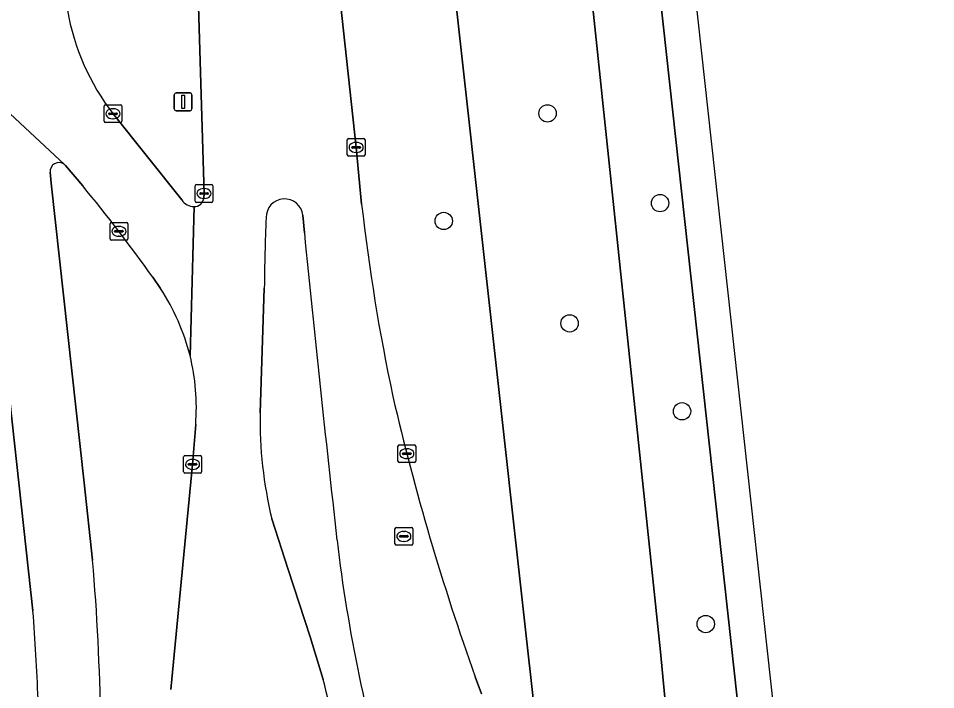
# Model space of a CAD drawing. Extents: x 160023 to 161302, y 384750 to 385707.
# Drawn here: x 161244.2 to 161296, y 384997.8 to 385035.7 of the extents above; entities that cross this region are included whole.
import ezdxf

# ---------------------------------------------------------------- set-up
doc = ezdxf.new("R2010")
doc.units = 0
for name, color, linetype in [('IMGEO_Berm_groen', 7, 'Continuous'), ('IMGEO_Boom', 7, 'Continuous'), ('IMGEO_Fietspad_gesloten', 7, 'Continuous'), ('IMGEO_Kolk', 7, 'Continuous'), ('IMGEO_Lichtmast', 7, 'Continuous'), ('IMGEO_OVBaan_gesloten', 7, 'Continuous'), ('IMGEO_Rijbaan_regionaal_gesloten', 7, 'Continuous'), ('IMGEO_Rijbaan_regionaal_open', 7, 'Continuous'), ('IMGEO_Rioolput', 7, 'Continuous'), ('IMGEO_Voetpad_open', 7, 'Continuous')]:
    doc.layers.add(name, color=color, linetype=linetype)

msp = doc.modelspace()

# ---------------------------------------------------------------- linework, layer by layer
at = {"layer": 'IMGEO_Berm_groen'}
for points in [[(161286.834, 384978.486), (161279.225, 385047.892), (161278.274, 385056.566), (161276.329, 385074.305), (161268.866, 385143.256), (161261.295, 385213.204)], [(161244.624, 385204.215), (161245.484, 385192.114), (161245.788, 385189.414), (161251.027, 385141.301), (161255.996, 385095.514), (161259.912, 385059.435), (161262.209, 385038.291), (161263.284, 385028.402), (161263.591, 385025.204)], [(161254.684, 385025.56), (161254.706, 385025.803), (161254.321, 385038.866)], [(161249.571, 385030.301), (161253.452, 385025.441)], [(161247.859, 385026.228), (161246.897, 385027.375), (161246.829, 385027.439)], [(161246.019, 385026.997), (161246.077, 385026.384), (161247.939, 385009.468), (161248.42, 385005.119)], [(161260.362, 385023.585), (161260.273, 385024.572)], [(161252.248, 385020.436), (161251.81, 385021.077)], [(161258.104, 385020.464), (161257.864, 385013.436)], [(161252.835, 384997.807), (161254.056, 385010.518), (161254.234, 385012.771)], [(161258.525, 385007.442), (161259.444, 385004.585), (161260.68, 385000.779), (161261.43, 384998.385)], [(161270.004, 384998.532), (161270.358, 384997.569)]]:
    msp.add_lwpolyline(points, dxfattribs=at)
for points in [[(161276.383, 385038.625), (161268.739, 385038.136), (161272.958, 384999.996), (161274.36, 384987.608), (161281.559, 384988.227), (161280.451, 384999.944)], [(161276.383, 385038.625), (161280.451, 384999.944), (161281.559, 384988.227), (161274.36, 384987.608), (161272.958, 384999.996), (161268.739, 385038.136)]]:
    msp.add_lwpolyline(points, close=True, dxfattribs=at)
for centre, radius, start, end in [((161260.261, 385038.506), 13.476, 190.1197, 217.5062), ((161246.521, 385027.04), 0.504, 52.3282, 184.9126), ((161184.144, 384973.266), 82.853, 35.24426, 39.73471), ((161254.145, 385025.899), 0.831, 213.442, 269.8379), ((161254.171, 385025.581), 0.514, 266.9287, 357.6398), ((161259.243, 385024.458), 1.037, 6.3157, 181.0474), ((161376.35, 385037.967), 113.479, 186.45792, 192.01278), ((161393.486, 385018.979), 135.391, 177.6887, 179.37149), ((162618.792, 385159.016), 1365.165, 185.6934, 186.425378), ((161242.135, 385013.728), 12.136, 13.9432, 33.5568), ((161242.118, 385013.723), 12.153, 355.5086, 13.9478), ((161401.187, 385045.673), 139.396, 192.98595, 199.76606), ((161281.922, 385013.056), 24.061, 179.0942, 193.4918), ((161351.373, 385016.813), 89.794, 186.7608, 196.67578), ((161116.183, 384993.893), 132.712, 0.90858, 4.85257), ((161114.566, 384962.32), 151.227, 11.6068, 13.797)]:
    msp.add_arc(centre, radius, start, end, dxfattribs=at)
at = {"layer": 'IMGEO_Boom'}
for centre in [(161274.075, 385030.324), (161280.424, 385025.258), (161268.222, 385024.251), (161275.323, 385018.476), (161281.66, 385013.512), (161282.997, 385001.511)]:
    msp.add_circle(centre, 0.489, dxfattribs=at)
at = {"layer": 'IMGEO_Fietspad_gesloten'}
for points in [[(161246.829, 385027.439), (161243.484, 385030.562), (161241.761, 385032.172), (161245.057, 385002.255)], [(161248.42, 385005.119), (161247.939, 385009.468), (161246.077, 385026.384), (161246.019, 385026.997)]]:
    msp.add_lwpolyline(points, dxfattribs=at)
for centre, radius, start, end in [((161246.521, 385027.04), 0.504, 52.3282, 184.9126), ((161116.183, 384993.893), 132.712, 0.90858, 4.85257), ((161112.198, 384992.073), 133.249, 2.23728, 4.38233)]:
    msp.add_arc(centre, radius, start, end, dxfattribs=at)
at = {"layer": 'IMGEO_Kolk'}
for p, q in [((161249.07, 385029.875), (161249.07, 385030.727)), ((161249.145, 385030.801), (161249.997, 385030.801)), ((161249.372, 385030.344), (161249.77, 385030.344)), ((161249.558, 385030.581), (161249.583, 385030.581)), ((161250.071, 385030.727), (161250.071, 385029.875)), ((161249.329, 385030.295), (161249.329, 385030.307)), ((161249.767, 385030.258), (161249.369, 385030.258)), ((161249.581, 385030.021), (161249.556, 385030.021)), ((161249.813, 385030.307), (161249.813, 385030.295)), ((161249.997, 385029.801), (161249.145, 385029.801)), ((161262.783, 385027.976), (161262.783, 385028.828)), ((161262.858, 385028.902), (161263.71, 385028.902)), ((161263.784, 385028.828), (161263.784, 385027.976)), ((161263.042, 385028.396), (161263.042, 385028.408)), ((161263.48, 385028.359), (161263.082, 385028.359)), ((161263.085, 385028.445), (161263.483, 385028.445)), ((161263.271, 385028.682), (161263.296, 385028.682)), ((161263.526, 385028.408), (161263.526, 385028.396)), ((161263.71, 385027.902), (161262.858, 385027.902)), ((161263.294, 385028.122), (161263.269, 385028.122)), ((161254.205, 385025.377), (161254.205, 385026.229)), ((161254.28, 385026.303), (161255.132, 385026.303)), ((161255.206, 385026.229), (161255.206, 385025.377)), ((161254.464, 385025.797), (161254.464, 385025.809)), ((161254.902, 385025.76), (161254.504, 385025.76)), ((161254.507, 385025.846), (161254.905, 385025.846)), ((161254.693, 385026.083), (161254.718, 385026.083)), ((161254.948, 385025.809), (161254.948, 385025.797)), ((161255.132, 385025.303), (161254.28, 385025.303)), ((161254.716, 385025.523), (161254.691, 385025.523)), ((161249.476, 385024.169), (161250.328, 385024.169)), ((161249.401, 385023.243), (161249.401, 385024.095)), ((161249.66, 385023.663), (161249.66, 385023.675)), ((161250.098, 385023.626), (161249.7, 385023.626)), ((161249.703, 385023.712), (161250.101, 385023.712)), ((161249.889, 385023.949), (161249.914, 385023.949)), ((161250.144, 385023.675), (161250.144, 385023.663)), ((161250.402, 385024.095), (161250.402, 385023.243)), ((161250.328, 385023.169), (161249.476, 385023.169)), ((161249.912, 385023.389), (161249.887, 385023.389)), ((161265.64, 385010.697), (161265.64, 385011.549)), ((161265.715, 385011.623), (161266.567, 385011.623)), ((161266.128, 385011.403), (161266.153, 385011.403)), ((161266.641, 385011.549), (161266.641, 385010.697)), ((161253.555, 385010.092), (161253.555, 385010.944)), ((161253.63, 385011.018), (161254.482, 385011.018)), ((161254.043, 385010.798), (161254.068, 385010.798)), ((161254.556, 385010.944), (161254.556, 385010.092)), ((161265.899, 385011.117), (161265.899, 385011.129)), ((161266.337, 385011.08), (161265.939, 385011.08)), ((161265.942, 385011.166), (161266.34, 385011.166)), ((161266.151, 385010.843), (161266.126, 385010.843)), ((161266.383, 385011.129), (161266.383, 385011.117)), ((161253.814, 385010.512), (161253.814, 385010.524)), ((161254.252, 385010.475), (161253.854, 385010.475)), ((161253.857, 385010.561), (161254.255, 385010.561)), ((161254.066, 385010.238), (161254.041, 385010.238)), ((161254.298, 385010.524), (161254.298, 385010.512)), ((161266.567, 385010.623), (161265.715, 385010.623)), ((161254.482, 385010.018), (161253.63, 385010.018))]:
    msp.add_line(p, q, dxfattribs=at)
for points in [[(161249.07, 385029.875), (161249.07, 385030.727)], [(161249.145, 385030.801), (161249.997, 385030.801)], [(161250.071, 385030.727), (161250.071, 385029.875)], [(161249.997, 385029.801), (161249.145, 385029.801)], [(161262.783, 385027.976), (161262.783, 385028.828)], [(161262.858, 385028.902), (161263.71, 385028.902)], [(161263.784, 385028.828), (161263.784, 385027.976)], [(161263.71, 385027.902), (161262.858, 385027.902)], [(161254.205, 385025.377), (161254.205, 385026.229)], [(161254.28, 385026.303), (161255.132, 385026.303)], [(161255.206, 385026.229), (161255.206, 385025.377)], [(161255.132, 385025.303), (161254.28, 385025.303)], [(161249.476, 385024.169), (161250.328, 385024.169)], [(161249.401, 385023.243), (161249.401, 385024.095)], [(161250.402, 385024.095), (161250.402, 385023.243)], [(161250.328, 385023.169), (161249.476, 385023.169)], [(161265.64, 385010.697), (161265.64, 385011.549)], [(161265.715, 385011.623), (161266.567, 385011.623)], [(161266.641, 385011.549), (161266.641, 385010.697)], [(161253.555, 385010.092), (161253.555, 385010.944)], [(161253.63, 385011.018), (161254.482, 385011.018)], [(161254.556, 385010.944), (161254.556, 385010.092)], [(161266.567, 385010.623), (161265.715, 385010.623)], [(161254.482, 385010.018), (161253.63, 385010.018)]]:
    msp.add_lwpolyline(points, dxfattribs=at)
for centre, radius, start, end in [((161249.147, 385030.725), 0.0765, 91.552, 178.448), ((161249.147, 385030.725), 0.0765, 91.552, 178.448), ((161249.369, 385030.304), 0.0403, 85.8775, 175.7526), ((161249.774, 385030.306), 0.0386, 1.7309, 96.639), ((161249.995, 385030.725), 0.0765, 1.552, 88.448), ((161249.995, 385030.725), 0.0765, 1.552, 88.448), ((161249.147, 385029.877), 0.0765, 181.552, 268.448), ((161249.147, 385029.877), 0.0765, 181.552, 268.448), ((161249.366, 385030.294), 0.0366, 178.938, 274.7102), ((161249.77, 385030.301), 0.043, 264.8664, 352.4533), ((161249.995, 385029.877), 0.0765, 271.552, 358.448), ((161249.995, 385029.877), 0.0765, 271.552, 358.448), ((161262.86, 385028.826), 0.0765, 91.552, 178.448), ((161262.86, 385028.826), 0.0765, 91.552, 178.448), ((161263.708, 385028.826), 0.0765, 1.552, 88.448), ((161263.708, 385028.826), 0.0765, 1.552, 88.448), ((161263.082, 385028.405), 0.0403, 85.8775, 175.7526), ((161263.079, 385028.395), 0.0366, 178.938, 274.7102), ((161263.483, 385028.402), 0.043, 264.8664, 352.4533), ((161263.487, 385028.407), 0.0386, 1.7309, 96.639), ((161262.86, 385027.978), 0.0765, 181.552, 268.448), ((161262.86, 385027.978), 0.0765, 181.552, 268.448), ((161263.708, 385027.978), 0.0765, 271.552, 358.448), ((161263.708, 385027.978), 0.0765, 271.552, 358.448), ((161254.282, 385026.227), 0.0765, 91.552, 178.448), ((161254.282, 385026.227), 0.0765, 91.552, 178.448), ((161255.13, 385026.227), 0.0765, 1.552, 88.448), ((161255.13, 385026.227), 0.0765, 1.552, 88.448), ((161254.504, 385025.806), 0.0403, 85.8775, 175.7526), ((161254.501, 385025.796), 0.0366, 178.938, 274.7102), ((161254.905, 385025.803), 0.043, 264.8664, 352.4533), ((161254.909, 385025.808), 0.0386, 1.7309, 96.639), ((161254.282, 385025.379), 0.0765, 181.552, 268.448), ((161254.282, 385025.379), 0.0765, 181.552, 268.448), ((161255.13, 385025.379), 0.0765, 271.552, 358.448), ((161255.13, 385025.379), 0.0765, 271.552, 358.448), ((161249.478, 385024.093), 0.0765, 91.552, 178.448), ((161249.478, 385024.093), 0.0765, 91.552, 178.448), ((161250.326, 385024.093), 0.0765, 1.552, 88.448), ((161250.326, 385024.093), 0.0765, 1.552, 88.448), ((161249.7, 385023.672), 0.0403, 85.8775, 175.7526), ((161249.697, 385023.662), 0.0366, 178.938, 274.7102), ((161250.101, 385023.669), 0.043, 264.8664, 352.4533), ((161250.105, 385023.674), 0.0386, 1.7309, 96.639), ((161249.478, 385023.245), 0.0765, 181.552, 268.448), ((161249.478, 385023.245), 0.0765, 181.552, 268.448), ((161250.326, 385023.245), 0.0765, 271.552, 358.448), ((161250.326, 385023.245), 0.0765, 271.552, 358.448), ((161265.717, 385011.547), 0.0765, 91.552, 178.448), ((161265.717, 385011.547), 0.0765, 91.552, 178.448), ((161266.565, 385011.547), 0.0765, 1.552, 88.448), ((161266.565, 385011.547), 0.0765, 1.552, 88.448), ((161253.632, 385010.942), 0.0765, 91.552, 178.448), ((161253.632, 385010.942), 0.0765, 91.552, 178.448), ((161254.48, 385010.942), 0.0765, 1.552, 88.448), ((161254.48, 385010.942), 0.0765, 1.552, 88.448), ((161265.717, 385010.699), 0.0765, 181.552, 268.448), ((161265.717, 385010.699), 0.0765, 181.552, 268.448), ((161265.939, 385011.126), 0.0403, 85.8775, 175.7526), ((161265.936, 385011.116), 0.0366, 178.938, 274.7102), ((161266.34, 385011.123), 0.043, 264.8664, 352.4533), ((161266.344, 385011.128), 0.0386, 1.7309, 96.639), ((161266.565, 385010.699), 0.0765, 271.552, 358.448), ((161266.565, 385010.699), 0.0765, 271.552, 358.448), ((161253.854, 385010.521), 0.0403, 85.8775, 175.7526), ((161253.851, 385010.511), 0.0366, 178.938, 274.7102), ((161254.255, 385010.518), 0.043, 264.8664, 352.4533), ((161254.259, 385010.523), 0.0386, 1.7309, 96.639), ((161253.632, 385010.094), 0.0765, 181.552, 268.448), ((161253.632, 385010.094), 0.0765, 181.552, 268.448), ((161254.48, 385010.094), 0.0765, 271.552, 358.448), ((161254.48, 385010.094), 0.0765, 271.552, 358.448)]:
    msp.add_arc(centre, radius, start, end, dxfattribs=at)
for centre, major_axis, ratio, start_param, end_param in [((161249.557, 385030.301), (-0.387, 0.002), 0.722429, 4.712389, 7.853982), ((161249.582, 385030.301), (-0.39, 0.002), 0.717154, 1.570796, 4.712389), ((161263.27, 385028.402), (-0.387, 0.002), 0.722429, 4.712389, 7.853982), ((161263.295, 385028.402), (-0.39, 0.002), 0.717154, 1.570796, 4.712389), ((161254.692, 385025.803), (-0.387, 0.002), 0.722429, 4.712389, 7.853982), ((161254.717, 385025.803), (-0.39, 0.002), 0.717154, 1.570796, 4.712389), ((161249.888, 385023.669), (-0.387, 0.002), 0.722429, 4.712389, 7.853982), ((161249.913, 385023.669), (-0.39, 0.002), 0.717154, 1.570796, 4.712389), ((161266.127, 385011.123), (-0.387, 0.002), 0.722429, 4.712389, 7.853982), ((161266.152, 385011.123), (-0.39, 0.002), 0.717154, 1.570796, 4.712389), ((161254.042, 385010.518), (-0.387, 0.002), 0.722429, 4.712389, 7.853982), ((161254.067, 385010.518), (-0.39, 0.002), 0.717154, 1.570796, 4.712389)]:
    msp.add_ellipse(centre, major_axis=major_axis, ratio=ratio, start_param=start_param, end_param=end_param, dxfattribs=at)
at = {"layer": 'IMGEO_Lichtmast'}
for p, q in [((161253.128, 385031.475), (161253.918, 385031.475)), ((161253.918, 385031.475), (161253.128, 385031.475)), ((161253.028, 385030.575), (161253.028, 385031.375)), ((161253.028, 385031.375), (161253.028, 385030.575)), ((161254.018, 385031.375), (161254.018, 385030.575)), ((161254.018, 385030.575), (161254.018, 385031.375)), ((161253.918, 385030.475), (161253.128, 385030.475)), ((161253.128, 385030.475), (161253.918, 385030.475))]:
    msp.add_line(p, q, dxfattribs=at)
msp.add_lwpolyline([(161253.448, 385031.35), (161253.598, 385031.35), (161253.598, 385030.6), (161253.448, 385030.6), (161253.448, 385031.35)], dxfattribs=at)
for centre, start, end in [((161253.128, 385031.375), 90, 180), ((161253.128, 385031.375), 90, 180), ((161253.918, 385031.375), 0, 90), ((161253.918, 385031.375), 360, 90), ((161253.128, 385030.575), 180, 270), ((161253.128, 385030.575), 180, 270), ((161253.918, 385030.575), 270, 0), ((161253.918, 385030.575), 270, 0)]:
    msp.add_arc(centre, 0.1, start, end, dxfattribs=at)
at = {"layer": 'IMGEO_OVBaan_gesloten'}
msp.add_lwpolyline([(161295.965, 384918.881), (161293.774, 384933.589), (161284.246, 385020.36), (161270.729, 385143.46), (161268.866, 385143.256), (161276.329, 385074.305), (161278.274, 385056.566), (161279.225, 385047.892), (161286.834, 384978.486)], dxfattribs=at)
at = {"layer": 'IMGEO_Rijbaan_regionaal_gesloten'}
for points in [[(161263.591, 385025.204), (161263.284, 385028.402), (161262.209, 385038.291), (161259.912, 385059.435), (161255.996, 385095.514), (161251.027, 385141.301), (161247.536, 385140.918), (161254.88, 385069.785), (161257.488, 385045.702), (161253.895, 385044.459)], [(161254.189, 385040.933), (161254.321, 385038.866), (161254.706, 385025.803), (161254.684, 385025.56)], [(161254.143, 385025.068), (161253.913, 385016.652)], [(161260.273, 385024.572), (161260.362, 385023.585)], [(161257.864, 385013.436), (161258.104, 385020.464)], [(161254.234, 385012.771), (161254.056, 385010.518), (161252.835, 384997.807)], [(161261.43, 384998.385), (161260.68, 385000.779), (161259.444, 385004.585), (161258.525, 385007.442)], [(161270.358, 384997.569), (161270.004, 384998.532)]]:
    msp.add_lwpolyline(points, dxfattribs=at)
for centre, radius, start, end in [((161254.171, 385025.581), 0.514, 266.9287, 357.6398), ((161259.243, 385024.458), 1.037, 6.3157, 181.0474), ((161376.35, 385037.967), 113.479, 186.45792, 192.01278), ((161393.486, 385018.979), 135.391, 177.6887, 179.37149), ((162618.792, 385159.016), 1365.165, 185.6934, 186.425378), ((161242.118, 385013.723), 12.153, 355.5086, 13.9478), ((161401.187, 385045.673), 139.396, 192.98595, 199.76606), ((161281.922, 385013.056), 24.061, 179.0942, 193.4918), ((161351.373, 385016.813), 89.794, 186.7608, 196.67578), ((161114.566, 384962.32), 151.227, 11.6068, 13.797)]:
    msp.add_arc(centre, radius, start, end, dxfattribs=at)
at = {"layer": 'IMGEO_Rijbaan_regionaal_open'}
for points in [[(161216.781, 385290.428), (161215.796, 385285.125), (161216.142, 385281.926), (161219.639, 385250), (161231.678, 385139.179), (161237.035, 385089.87), (161243.484, 385030.562), (161246.829, 385027.439), (161246.897, 385027.375), (161247.859, 385026.228)], [(161253.452, 385025.441), (161249.571, 385030.301)], [(161253.913, 385016.652), (161254.143, 385025.068)], [(161251.81, 385021.077), (161252.248, 385020.436)]]:
    msp.add_lwpolyline(points, dxfattribs=at)
for centre, radius, start, end in [((161260.261, 385038.506), 13.476, 190.1197, 217.5062), ((161184.144, 384973.266), 82.853, 35.24426, 39.73471), ((161254.145, 385025.899), 0.831, 213.442, 269.8379), ((161242.135, 385013.728), 12.136, 13.9432, 33.5568)]:
    msp.add_arc(centre, radius, start, end, dxfattribs=at)
at = {"layer": 'IMGEO_Rioolput'}
for p, q in [((161265.473, 385006.029), (161265.473, 385006.881)), ((161265.548, 385006.955), (161266.4, 385006.955)), ((161265.961, 385006.735), (161265.986, 385006.735)), ((161266.474, 385006.881), (161266.474, 385006.029)), ((161265.732, 385006.449), (161265.732, 385006.461)), ((161266.17, 385006.412), (161265.772, 385006.412)), ((161265.775, 385006.498), (161266.173, 385006.498)), ((161265.984, 385006.175), (161265.959, 385006.175)), ((161266.216, 385006.461), (161266.216, 385006.449)), ((161266.4, 385005.955), (161265.548, 385005.955))]:
    msp.add_line(p, q, dxfattribs=at)
for points in [[(161265.473, 385006.029), (161265.473, 385006.881)], [(161265.548, 385006.955), (161266.4, 385006.955)], [(161266.474, 385006.881), (161266.474, 385006.029)], [(161266.4, 385005.955), (161265.548, 385005.955)]]:
    msp.add_lwpolyline(points, dxfattribs=at)
for centre, radius, start, end in [((161265.55, 385006.879), 0.0765, 91.552, 178.448), ((161265.55, 385006.879), 0.0765, 91.552, 178.448), ((161266.398, 385006.879), 0.0765, 1.552, 88.448), ((161266.398, 385006.879), 0.0765, 1.552, 88.448), ((161265.55, 385006.031), 0.0765, 181.552, 268.448), ((161265.55, 385006.031), 0.0765, 181.552, 268.448), ((161265.772, 385006.458), 0.0403, 85.8775, 175.7526), ((161265.769, 385006.448), 0.0366, 178.938, 274.7102), ((161266.173, 385006.455), 0.043, 264.8664, 352.4533), ((161266.177, 385006.46), 0.0386, 1.7309, 96.639), ((161266.398, 385006.031), 0.0765, 271.552, 358.448), ((161266.398, 385006.031), 0.0765, 271.552, 358.448)]:
    msp.add_arc(centre, radius, start, end, dxfattribs=at)
for centre, major_axis, ratio, start_param, end_param in [((161265.96, 385006.455), (-0.387, 0.002), 0.722429, 4.712389, 7.853982), ((161265.985, 385006.455), (-0.39, 0.002), 0.717154, 1.570796, 4.712389)]:
    msp.add_ellipse(centre, major_axis=major_axis, ratio=ratio, start_param=start_param, end_param=end_param, dxfattribs=at)
at = {"layer": 'IMGEO_Voetpad_open'}
msp.add_lwpolyline([(161245.057, 385002.255), (161241.761, 385032.172), (161240.581, 385042.856), (161223.784, 385198.892), (161219.818, 385234.675)], dxfattribs=at)
msp.add_arc((161112.198, 384992.073), 133.249, 2.23728, 4.38233, dxfattribs=at)

doc.saveas('drawing.dxf')
